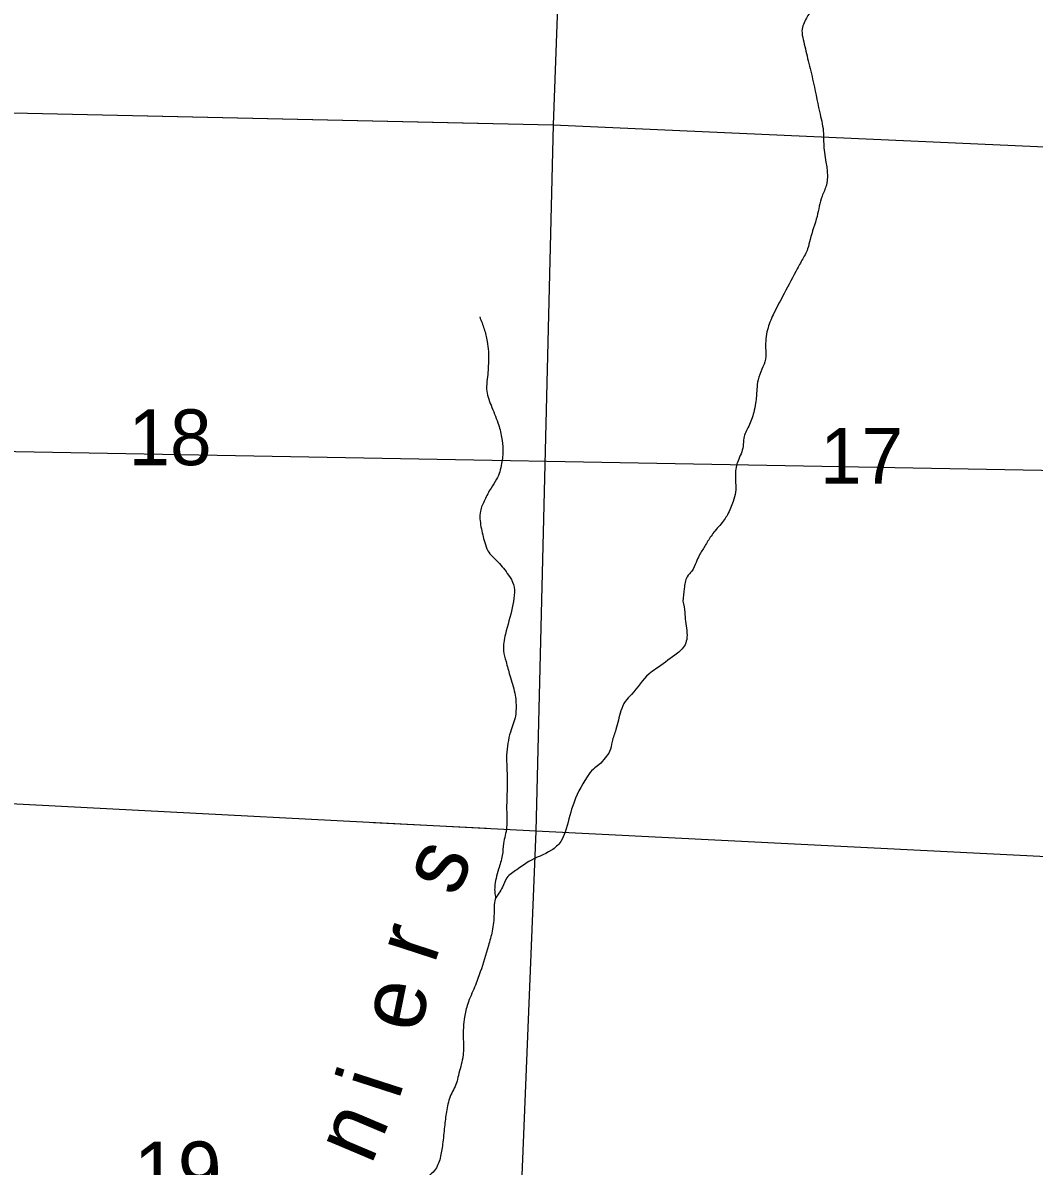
# Model space of a CAD drawing. Extents: x 1219626 to 1426462, y 456797 to 752399.
# Drawn here: x 1309994 to 1317686, y 546194 to 554895 of the extents above; entities that cross this region are included whole.
import ezdxf

# ---------------------------------------------------------------- set-up
doc = ezdxf.new("R2010")
doc.units = 0
for name, color, linetype in [('Masks', 7, 'Continuous'), ('Masks for Text', 7, 'Continuous'), ('Narrow River Creek and Branch and Slough', 7, 'Continuous'), ('Narrow River Creek and Branch and Slough Text', 7, 'Continuous'), ('Quad Borders', 7, 'Continuous'), ('Section Lines', 7, 'Continuous'), ('Section Numbers', 7, 'Continuous')]:
    doc.layers.add(name, color=color, linetype=linetype)

msp = doc.modelspace()

# ---------------------------------------------------------------- linework, layer by layer
at = {"layer": 'Masks'}
msp.add_line((1313521.7, 548762.9), (1312661.2, 548807.5), dxfattribs=at)
at = {"layer": 'Masks for Text'}
msp.add_line((1308870.5, 554234.1), (1313566.8, 554129.7), dxfattribs=at)
at = {"layer": 'Narrow River Creek and Branch and Slough'}
for points in [[(1315839.3, 559260.1), (1315844.1, 559183.9), (1315815.5, 559121.9), (1315796.4, 559031.3), (1315791.7, 558921.6), (1315791.7, 558754.7), (1315791.7, 558621.2), (1315829.8, 558454.3), (1315806, 558344.6), (1315767.8, 558206.4), (1315720.2, 558134.8), (1315643.9, 558006.1), (1315601, 557953.6), (1315553.4, 557886.9), (1315510.5, 557801), (1315472.4, 557710.4), (1315462.8, 557629.4), (1315458.1, 557543.6), (1315467.6, 557486.3), (1315529.5, 557395.7), (1315591.5, 557314.7), (1315763.1, 557123.9), (1315891.7, 556971.4), (1315944.2, 556890.3), (1316029.9, 556828.3), (1316134.8, 556737.7), (1316177.7, 556680.5), (1316249.2, 556604.2), (1316296.8, 556504.1), (1316296.8, 556423), (1316301.6, 556389), (1316277.8, 556312.7), (1316292, 556203.1), (1316296.8, 556131.6), (1316325.4, 556017.1), (1316358.8, 555874.1), (1316373.1, 555831.1), (1316363.5, 555764.4), (1316320.6, 555688.1), (1316296.8, 555588), (1316273, 555459.2), (1316258.7, 555378.2), (1316253.9, 555316.2), (1316215.8, 555263.7), (1316153.8, 555182.7), (1316077.6, 555101.6), (1316006.1, 555011), (1315953.7, 554929.9), (1315920.3, 554834.6), (1315929.9, 554767.8), (1315963.2, 554624.8), (1316001.3, 554467.4), (1316053.8, 554219.5), (1316082.4, 554071.6), (1316087.1, 553942.9), (1316106.2, 553660.6), (1316072.8, 553574.7), (1316034.7, 553422.1), (1315982.3, 553245.7), (1315963.2, 553174.2), (1315920.3, 553088.4), (1315872.7, 553002.5), (1315772.6, 552811.8), (1315701.1, 552673.5), (1315658.2, 552559.1), (1315643.9, 552420.8), (1315643.9, 552335), (1315615.3, 552258.7), (1315586.7, 552177.6), (1315577.2, 552106.1), (1315567.7, 552001.2), (1315553.4, 551929.7), (1315515.3, 551824.8), (1315477.1, 551734.2), (1315472.4, 551671.3), (1315434.2, 551561.7), (1315419.9, 551514), (1315415.2, 551394.8), (1315415.2, 551323.2), (1315396.1, 551251.7), (1315353.2, 551151.6), (1315329.4, 551113.4), (1315257.9, 551027.6), (1315229.3, 550989.5), (1315181.7, 550913.2), (1315138.8, 550841.6), (1315114.9, 550789.2), (1315081.6, 550722.4), (1315048.2, 550679.5), (1315024.4, 550588.9), (1315014.9, 550493.6)], [(1313469.1, 552656.4), (1313502.5, 552565.8), (1313526.3, 552470.5), (1313535.8, 552317.9), (1313526.3, 552184.4), (1313521.5, 552108.1), (1313554.9, 551984.1), (1313607.3, 551850.6), (1313635.9, 551740.9), (1313645.5, 551645.6), (1313635.9, 551540.6), (1313597.8, 551421.4), (1313554.9, 551354.7), (1313507.3, 551264.1), (1313473.9, 551178.3), (1313478.7, 551059.1), (1313507.3, 550939.8), (1313531.1, 550877.9), (1313607.3, 550792), (1313688.3, 550691.9), (1313726.5, 550620.4), (1313731.2, 550539.3), (1313716.9, 550443.9), (1313664.5, 550243.7), (1313650.2, 550114.9), (1313669.3, 550033.9), (1313697.9, 549929), (1313736, 549793.5), (1313745.5, 549674.3), (1313740.8, 549621.8), (1313702.6, 549497.9), (1313683.6, 549412), (1313674, 549321.4), (1313678.8, 549135.5), (1313674, 548906.6), (1313674, 548773.1), (1313650.2, 548649.1), (1313640.7, 548558.5), (1313612.1, 548453.6), (1313593, 548382.1), (1313583.5, 548320.1), (1313583.5, 548277.2), (1313590, 548235.2)], [(1315014.9, 550493.6), (1315029.2, 550407.7), (1315033.9, 550341), (1315043.5, 550269.5), (1315043.5, 550202.7), (1315024.4, 550150.2), (1314952.9, 550083.5), (1314809.9, 549978.6), (1314757.5, 549940.4), (1314624.1, 549783.1), (1314576.4, 549730.6), (1314543.1, 549659.1), (1314504.9, 549516.1), (1314476.3, 549425.5), (1314457.3, 549349.2), (1314423.9, 549301.5), (1314376.3, 549249), (1314333.4, 549215.7), (1314285.7, 549155.9), (1314176.1, 548936.5), (1314118.9, 548736.3), (1314085.6, 548664.8), (1314014.1, 548598), (1313842.5, 548512.2), (1313752, 548450.2), (1313675.7, 548388.2), (1313642.4, 548316.7), (1313587.6, 548225), (1313578, 548115.3), (1313563.7, 547981.8), (1313535.1, 547872.2), (1313473.2, 547671.9), (1313430.3, 547557.4), (1313377.9, 547428.7), (1313354, 547328.6), (1313344.5, 547252.3), (1313339.7, 547018.6), (1313306.4, 546885.1), (1313292.1, 546827.9), (1313244.4, 546723), (1313215.8, 546608.6), (1313201.5, 546494.1), (1313187.2, 546360.6), (1313168.2, 546255.7), (1313125.3, 546160.3), (1313072.9, 546112.6), (1312863.2, 545969.6), (1312767.9, 545879), (1312682.1, 545786.3), (1312601.1, 545657.5), (1312524.8, 545528.8), (1312472.4, 545361.9), (1312439, 545242.7), (1312415.2, 545185.5), (1312362.8, 545128.3), (1312267.5, 545085.3), (1312243.6, 545061.5), (1312196, 545004.3), (1312196, 544875.5), (1312205.5, 544742), (1312205.5, 544656.2), (1312210.3, 544579.9), (1312172.2, 544541.8), (1312110.2, 544541.8), (1312081.6, 544579.9), (1312019.7, 544618), (1311981.5, 544641.9), (1311933.9, 544665.7), (1311867.2, 544694.3), (1311762.3, 544684.8), (1311714.7, 544651.4), (1311671.8, 544613.3), (1311643.2, 544570.4), (1311662.2, 544522.7), (1311667, 544494.1), (1311667, 544231.8), (1311671.8, 544093.5), (1311609.8, 543993.4), (1311562.2, 543969.6), (1311495.4, 543964.8), (1311454.5, 543959.5), (1311411.6, 543911.8), (1311354.4, 543849.8), (1311302, 543802.1), (1311268.6, 543759.2), (1311197.1, 543721), (1311130.4, 543702), (1311073.2, 543678.1), (1311025.6, 543644.8), (1310982.7, 543578), (1310954.1, 543487.4)]]:
    msp.add_spline(points, degree=3, dxfattribs=at)
at = {"layer": 'Quad Borders'}
msp.add_line((1338658.1, 551109.9), (1299295.5, 551821.8), dxfattribs=at)
at = {"layer": 'Section Lines'}
for p, q in [((1314213.9, 559395.2), (1314028.8, 554119.4)), ((1308741.6, 554237), (1314028.8, 554119.4)), ((1314028.8, 554119.4), (1313897.1, 548743.4)), ((1314028.8, 554119.4), (1319304.1, 553880.8)), ((1313897.1, 548743.4), (1308626.5, 549016.8)), ((1313897.1, 548743.4), (1313676.4, 543357.3)), ((1319206.4, 548475.7), (1313897.1, 548743.4))]:
    msp.add_line(p, q, dxfattribs=at)

# ---------------------------------------------------------------- texts
at = {"layer": 'Narrow River Creek and Branch and Slough Text'}
for s, rotation, p in [('s', 66.06917, (1313289.7, 548232.7)), ('r', 71.93791, (1313124.2, 547723)), ('e', 78.4472, (1313016.2, 547198)), ('i', 72.08468, (1312851.5, 546688)), ('n', 67.0666, (1312642, 546194.9))]:
    msp.add_text(s, height=500, rotation=rotation, dxfattribs=at).set_placement(p)
at = {"layer": 'Section Numbers'}
for s, height, rotation, p in [('18', 425, 0.00038, (1310797.3, 551528.4)), ('17', 425, 0.00038, (1316057.5, 551387)), ('19', 450, 0.00037, (1310837.1, 545931.1))]:
    msp.add_text(s, height=height, rotation=rotation, dxfattribs=at).set_placement(p)

doc.saveas('drawing.dxf')
